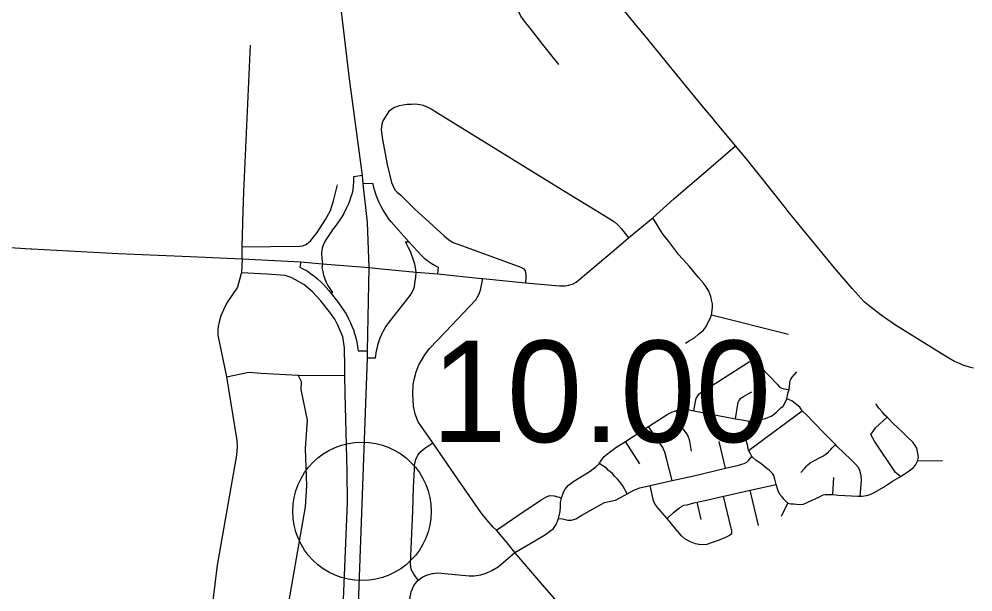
# Model space of a CAD drawing. Extents: x 1729596 to 1934326, y 644115 to 911751.
# Drawn here: x 1791519 to 1801847, y 726419 to 732627 of the extents above; entities that cross this region are included whole.
import ezdxf

# ---------------------------------------------------------------- set-up
doc = ezdxf.new("R2010")
doc.units = 0
for name, color, linetype in [('Default', 7, 'Continuous'), ('GM_X_City_Street', 7, 'Continuous'), ('GM_X_Interchange_Ramps', 7, 'Continuous'), ('GM_X_Interstate_Route', 7, 'Continuous')]:
    doc.layers.add(name, color=color, linetype=linetype)

msp = doc.modelspace()

# ---------------------------------------------------------------- linework, layer by layer
at = {"layer": 'Default'}
msp.add_circle((1795232, 727293), 750, dxfattribs=at)
at = {"layer": 'GM_X_City_Street'}
for points in [[(1798935, 731665), (1798609, 732063), (1798293, 732448), (1798180, 732586), (1798086, 732702), (1798040, 732762), (1798005, 732814), (1797985, 732846), (1797966, 732881), (1797944, 732930), (1797929, 732971), (1797907, 733040), (1797889, 733110), (1797876, 733193), (1797862, 733309), (1797843, 733550), (1797820, 733723)], [(1797365, 732136), (1797191, 732352), (1797053, 732529), (1796991, 732603), (1796951, 732660), (1796927, 732713), (1796908, 732790), (1796860, 732969), (1796785, 733312)], [(1793942, 730433), (1793952, 730754), (1794024, 732346)], [(1795525, 731633), (1795577, 731669), (1795611, 731680), (1795637, 731692), (1795677, 731698), (1795721, 731704), (1795768, 731705), (1795816, 731709), (1795858, 731703), (1795894, 731694), (1795936, 731675), (1795980, 731654), (1796051, 731610), (1797360, 730801), (1797899, 730474), (1797968, 730430), (1798004, 730398), (1798043, 730353), (1798117, 730257)], [(1799037, 731541), (1798935, 731665)], [(1795525, 731633), (1795458, 731526), (1795447, 731490), (1795440, 731428), (1795456, 731323), (1795505, 731053), (1795552, 730857), (1795586, 730777), (1795614, 730752), (1795653, 730719), (1795806, 730569), (1796119, 730282), (1796173, 730235), (1796219, 730205), (1796248, 730197), (1796280, 730183), (1796360, 730154), (1796951, 729939), (1796984, 729920), (1796998, 729899), (1797007, 729860), (1797006, 729824), (1797004, 729769)], [(1799277, 731252), (1799045, 731531), (1799037, 731541)], [(1797642, 729852), (1797690, 729893), (1797988, 730145), (1798117, 730257), (1798380, 730474), (1798609, 730681), (1798930, 730954), (1799277, 731252)], [(1799803, 730599), (1799551, 730919), (1799391, 731116), (1799277, 731252)], [(1793935, 730158), (1794554, 730166), (1794590, 730170), (1794633, 730189), (1794679, 730228), (1794747, 730315), (1794836, 730455), (1794892, 730554), (1794923, 730656), (1794968, 730830)], [(1801855, 728844), (1801811, 728856), (1801750, 728873), (1801701, 728894), (1801646, 728918), (1801588, 728952), (1801504, 729003), (1801009, 729312), (1800868, 729408), (1800759, 729490), (1800670, 729562), (1800539, 729707), (1800343, 729935), (1799847, 730543), (1799803, 730599)], [(1785311, 730474), (1786954, 730410), (1788762, 730295), (1789486, 730260), (1790791, 730191), (1791647, 730138), (1791657, 730138)], [(1793935, 730131), (1793935, 730158), (1793941, 730412), (1793942, 730433)], [(1799015, 729417), (1799028, 729501), (1799028, 729542), (1799018, 729584), (1799008, 729620), (1798997, 729651), (1798986, 729678), (1798959, 729725), (1798929, 729765), (1798875, 729828), (1798777, 729945), (1798664, 730073), (1798553, 730217), (1798492, 730294), (1798459, 730342), (1798428, 730397), (1798380, 730474)], [(1791657, 730138), (1792592, 730086), (1793371, 730056), (1793934, 730030)], [(1793934, 730030), (1793935, 730131)], [(1793934, 730030), (1793927, 729878), (1793925, 729871)], [(1793934, 730030), (1794146, 730019)], [(1794146, 730019), (1794569, 729997), (1794803, 729976), (1795311, 729935)], [(1795045, 728852), (1795044, 729066), (1795024, 729185), (1794972, 729312), (1794937, 729377), (1794892, 729442), (1794788, 729573), (1794698, 729673), (1794601, 729752), (1794514, 729802), (1794464, 729827), (1794400, 729847), (1794201, 729864), (1793927, 729878)], [(1795311, 729935), (1795443, 729922), (1795820, 729886), (1796055, 729868), (1796525, 729816)], [(1793925, 729871), (1793883, 729721), (1793770, 729551), (1793731, 729478), (1793705, 729411), (1793686, 729348), (1793675, 729297), (1793671, 729262), (1793671, 729202), (1793766, 728752), (1793876, 728060), (1793881, 727994), (1793875, 727901), (1793663, 726709), (1793614, 726299)], [(1797438, 726206), (1797192, 726492), (1796887, 726847), (1796804, 726951), (1796687, 727088), (1796654, 727121), (1796584, 727200), (1796524, 727277), (1796311, 727584), (1795998, 728036), (1795842, 728264), (1795809, 728347), (1795790, 728434), (1795782, 728566), (1795788, 728666), (1795800, 728737), (1795819, 728803), (1795847, 728879), (1795887, 728944), (1795913, 728988), (1795964, 729057), (1796138, 729237), (1796466, 729584), (1796497, 729641), (1796514, 729689), (1796539, 729815)], [(1796525, 729816), (1796539, 729815), (1797004, 729769), (1797372, 729738), (1797433, 729737), (1797470, 729742), (1797517, 729759), (1797552, 729778), (1797594, 729812), (1797642, 729852)], [(1798735, 729117), (1798775, 729142), (1798832, 729174), (1798876, 729213), (1798925, 729253), (1798955, 729287), (1798978, 729334), (1798995, 729368), (1799015, 729417)], [(1799852, 729210), (1799015, 729417)], [(1794960, 724722), (1794961, 724759), (1795018, 725990), (1795076, 727385), (1795070, 727730), (1795050, 728569), (1795046, 728765), (1795045, 728852)], [(1798825, 728383), (1798843, 728483), (1798852, 728514), (1798867, 728543), (1798881, 728564), (1798897, 728577), (1798913, 728593), (1798965, 728622), (1799406, 728902), (1799421, 728912), (1799438, 728917), (1799454, 728919), (1799467, 728919), (1799487, 728912), (1799509, 728898), (1799532, 728877), (1799545, 728862), (1799733, 728665), (1799754, 728640), (1799779, 728626), (1799798, 728619), (1799856, 728614)], [(1793766, 728752), (1794007, 728802), (1794139, 728790), (1794540, 728769), (1794548, 728768), (1795046, 728765)], [(1794311, 724780), (1794334, 725482), (1794349, 725675), (1794402, 726076), (1794621, 727342), (1794634, 727569), (1794622, 727973), (1794641, 728280), (1794574, 728613), (1794576, 728698), (1794540, 728769)], [(1796887, 726847), (1797103, 726974), (1797220, 727043), (1797264, 727075), (1797305, 727107), (1797334, 727152), (1797360, 727217), (1797377, 727290), (1797380, 727346), (1797383, 727390), (1797391, 727441), (1797410, 727489), (1797430, 727531), (1797469, 727577), (1797526, 727619), (1797701, 727729), (1797768, 727779), (1797799, 727809), (1797801, 727812), (1797824, 727847), (1797853, 727888), (1797910, 727931), (1797981, 727984), (1798084, 728051), (1798334, 728212), (1798538, 728344), (1798586, 728369), (1798622, 728382), (1798634, 728384), (1798651, 728387), (1798686, 728398), (1798724, 728396), (1798779, 728392), (1798825, 728383), (1799276, 728296), (1799348, 728283), (1799403, 728272), (1799426, 728271), (1799445, 728269), (1799505, 728275), (1799601, 728299), (1799669, 728329), (1799721, 728368), (1799767, 728415), (1799791, 728433), (1799814, 728471), (1799831, 728511), (1799844, 728570), (1799856, 728614), (1799858, 728621), (1799865, 728673), (1799866, 728698), (1799875, 728725), (1799891, 728746), (1799940, 728803)], [(1799276, 728296), (1799301, 728454), (1799305, 728473), (1799309, 728487), (1799318, 728499), (1799331, 728515), (1799345, 728527), (1799362, 728536), (1799453, 728587)], [(1800626, 727459), (1800640, 727628), (1800636, 727679), (1800631, 727710), (1800622, 727735), (1800608, 727767), (1800578, 727801), (1800531, 727847), (1800445, 727931), (1800378, 727997), (1800358, 728016), (1800243, 728132), (1800121, 728259), (1800051, 728332), (1800000, 728382), (1799972, 728420), (1799939, 728448), (1799904, 728477), (1799885, 728489), (1799831, 728511)], [(1801247, 727838), (1801257, 727880), (1801251, 727918), (1801247, 727940), (1801239, 727978), (1801222, 728008), (1801195, 728041), (1801138, 728097), (1801087, 728148), (1801028, 728205), (1800984, 728246), (1800934, 728299), (1800919, 728312), (1800893, 728334), (1800867, 728369), (1800829, 728412), (1800798, 728454), (1800797, 728455)], [(1798801, 727944), (1798782, 728052), (1798774, 728077), (1798767, 728092), (1798760, 728117), (1798742, 728144), (1798717, 728176), (1798698, 728204), (1798684, 728221), (1798677, 728244), (1798666, 728278), (1798634, 728384)], [(1799418, 727953), (1800000, 728382)], [(1799842, 727382), (1799821, 727403), (1799799, 727423), (1799780, 727449), (1799757, 727477), (1799740, 727516), (1799717, 727585), (1799704, 727640), (1799690, 727680), (1799676, 727702), (1799642, 727738), (1799615, 727756), (1799550, 727811), (1799499, 727845), (1799455, 727886), (1799436, 727924), (1799420, 727947), (1799418, 727953), (1799412, 727973), (1799406, 728013), (1799400, 728037), (1799396, 728058), (1799396, 728075), (1799400, 728119), (1799409, 728160), (1799412, 728201), (1799426, 728271)], [(1801063, 727669), (1801010, 727713), (1800783, 728053), (1800742, 728125), (1800763, 728156), (1800793, 728197), (1800919, 728312)], [(1798589, 727626), (1798534, 727850), (1798511, 727934), (1798496, 727966), (1798490, 727985), (1798473, 728011), (1798334, 728212)], [(1795870, 727942), (1795912, 727978), (1795998, 728036)], [(1798239, 727806), (1798084, 728051)], [(1799168, 727761), (1799101, 728050)], [(1795799, 727750), (1795801, 727794), (1795816, 727854), (1795836, 727901), (1795870, 727942), (1795870, 727942)], [(1799983, 727715), (1800027, 727762), (1800045, 727782), (1800060, 727798), (1800086, 727817), (1800130, 727843), (1800179, 727868), (1800222, 727892), (1800253, 727912), (1800282, 727936), (1800305, 727959), (1800319, 727978), (1800358, 728016)], [(1797360, 727217), (1797404, 727210), (1797460, 727197), (1797499, 727199), (1797547, 727213), (1797614, 727251), (1797859, 727388), (1797978, 727414), (1798079, 727468), (1798104, 727483), (1798176, 727522), (1798240, 727546), (1798351, 727574), (1798589, 727626), (1798827, 727679), (1799168, 727761), (1799312, 727794), (1799346, 727805), (1799372, 727812), (1799400, 727827), (1799421, 727848), (1799455, 727886)], [(1798104, 727483), (1798055, 727568), (1798023, 727614), (1797998, 727643), (1797966, 727675), (1797940, 727705), (1797901, 727736), (1797879, 727759), (1797801, 727812)], [(1799842, 727382), (1799875, 727376), (1799903, 727373), (1799937, 727370), (1799976, 727367), (1800012, 727372), (1800061, 727391), (1800186, 727451), (1800227, 727470), (1800246, 727475), (1800273, 727475), (1800323, 727475), (1800329, 727475), (1800391, 727469), (1800602, 727458), (1800626, 727459), (1800647, 727459), (1800694, 727465), (1800733, 727475), (1800784, 727501), (1800880, 727556), (1800978, 727619), (1801053, 727663), (1801063, 727669), (1801103, 727695), (1801147, 727725), (1801199, 727763), (1801224, 727793), (1801247, 727838)], [(1801519, 727841), (1801247, 727838)], [(1796656, 723913), (1796592, 724325), (1796554, 724521), (1796510, 724674), (1796424, 724853), (1796348, 724994), (1796129, 725344), (1795820, 725796), (1795773, 725884), (1795751, 725961), (1795743, 726038), (1795738, 726178), (1795749, 726341), (1795764, 726422), (1795794, 726490), (1795841, 726546), (1795794, 726612), (1795764, 726663), (1795756, 726723), (1795783, 727299), (1795789, 727551), (1795799, 727750)], [(1800329, 727475), (1800342, 727659)], [(1799238, 727048), (1799210, 727030), (1799167, 727009), (1799098, 726982), (1799014, 726951), (1798966, 726934), (1798899, 726929), (1798845, 726941), (1798790, 726961), (1798727, 726996), (1798697, 727024), (1798631, 727099), (1798535, 727214), (1798436, 727332), (1798413, 727358), (1798397, 727389), (1798383, 727434), (1798371, 727488), (1798351, 727574)], [(1798535, 727214), (1798603, 727275), (1798642, 727310), (1798670, 727331), (1798691, 727344), (1798718, 727358), (1798753, 727365), (1798825, 727386), (1798862, 727393), (1798976, 727418), (1799146, 727456), (1799149, 727457), (1799434, 727521), (1799717, 727585)], [(1799527, 727141), (1799434, 727521)], [(1796687, 727088), (1796918, 727247), (1797174, 727417), (1797221, 727446), (1797263, 727464), (1797312, 727462), (1797391, 727441)], [(1799238, 727048), (1799237, 727080), (1799229, 727109), (1799146, 727456)], [(1798906, 727204), (1798862, 727393)], [(1799774, 727242), (1799842, 727382)], [(1795841, 726546), (1795890, 726582), (1795943, 726605), (1795997, 726620), (1796054, 726625), (1796392, 726595), (1796447, 726593), (1796518, 726605), (1796575, 726622), (1796637, 726650), (1796706, 726693), (1796887, 726847)]]:
    msp.add_lwpolyline(points, dxfattribs=at)
at = {"layer": 'GM_X_Interchange_Ramps'}
for points in [[(1795239, 730931), (1795141, 730918), (1795141, 730863), (1795138, 730822), (1795132, 730777), (1795124, 730741), (1795113, 730701), (1795101, 730665), (1795085, 730626), (1795062, 730575), (1795034, 730522), (1795013, 730486), (1794992, 730453), (1794966, 730416), (1794940, 730381), (1794919, 730355), (1794833, 730223), (1794811, 730179), (1794801, 730146), (1794796, 730119), (1794794, 730092), (1794797, 730031), (1794803, 729976)], [(1796055, 729868), (1796062, 729934), (1796025, 729953), (1795982, 729979), (1795949, 730002), (1795913, 730030), (1795879, 730061), (1795741, 730214), (1795548, 730430), (1795519, 730467), (1795489, 730512), (1795462, 730556), (1795439, 730598), (1795419, 730640), (1795398, 730689), (1795382, 730729), (1795367, 730776), (1795348, 730846), (1795244, 730841)], [(1795820, 729886), (1795812, 729936), (1795804, 729970), (1795792, 730005), (1795783, 730035), (1795773, 730067), (1795761, 730098), (1795750, 730124), (1795737, 730149), (1795726, 730169), (1795704, 730213), (1795741, 730214)], [(1794569, 729997), (1794559, 729939), (1794586, 729926), (1794637, 729898), (1794676, 729872), (1794723, 729837), (1794752, 729812), (1794789, 729778), (1794816, 729750), (1794874, 729685), (1794898, 729654), (1794966, 729566), (1795060, 729432), (1795087, 729379), (1795107, 729337), (1795123, 729299), (1795139, 729258), (1795152, 729221), (1795167, 729174), (1795177, 729126), (1795190, 729032), (1795291, 729032)], [(1794803, 729976), (1794799, 729934), (1794807, 729891), (1794817, 729851), (1794830, 729813), (1794846, 729775), (1794864, 729740), (1794884, 729708), (1794912, 729665), (1794898, 729654)], [(1795290, 728956), (1795380, 728956), (1795391, 729031), (1795399, 729071), (1795408, 729108), (1795419, 729140), (1795430, 729172), (1795448, 729213), (1795463, 729243), (1795481, 729275), (1795498, 729303), (1795519, 729333), (1795555, 729379), (1795752, 729633), (1795771, 729660), (1795782, 729682), (1795792, 729706), (1795799, 729729), (1795806, 729761), (1795815, 729832), (1795820, 729886)]]:
    msp.add_lwpolyline(points, dxfattribs=at)
at = {"layer": 'GM_X_Interstate_Route'}
for points in [[(1795311, 729935), (1795293, 730422), (1795244, 730841), (1795239, 730931), (1795097, 731981), (1794983, 732956), (1794740, 734878)], [(1795161, 725395), (1795290, 728956), (1795291, 729032), (1795311, 729935)]]:
    msp.add_lwpolyline(points, dxfattribs=at)

# ---------------------------------------------------------------- texts
at = {"layer": 'Default'}
msp.add_text('10.00', height=1100, dxfattribs=at).set_placement((1795982, 728043))

doc.saveas('drawing.dxf')
